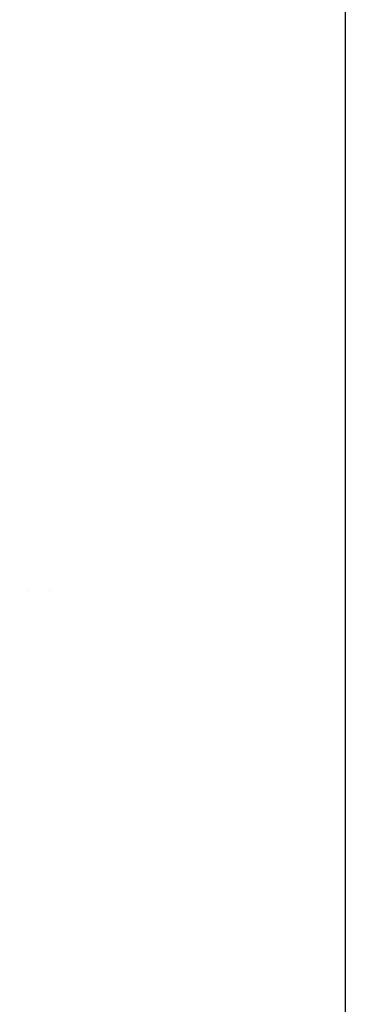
# Model space of a CAD drawing. Header units: millimetres. Extents: x 183299 to 1018155, y -286688 to 171278.
# Tile 315 of 320: x 1013180 to 1018155, y -229334 to -214274. Entities that reach past the tile are written whole.
import ezdxf

# ---------------------------------------------------------------- set-up
doc = ezdxf.new("R2010")
doc.units = ezdxf.units.MM
doc.header["$MEASUREMENT"] = 0

msp = doc.modelspace()

# ---------------------------------------------------------------- hatches: boundary and pattern name
h = msp.add_hatch(color=1)
h.paths.add_polyline_path([(1013181.69077, -222759.41119, 1), (1013180.19295, -222759.41119), (1013180.94186, -222759.41119)])
h.paths.add_polyline_path([(1013181.69077, -222759.41119), (1013180.94186, -222759.41119), (1013180.94186, -222760.1601, 0.4142135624)])
h.paths.add_polyline_path([(1013180.94186, -222759.41119), (1013180.19295, -222759.41119, 0.4142135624), (1013180.94186, -222760.1601)])
h = msp.add_hatch(color=256)
h.paths.add_polyline_path([(1013310.50808, -223004.44184, 1), (1013309.01026, -223004.44184), (1013309.75917, -223004.44184)])
h.paths.add_polyline_path([(1013310.50808, -223004.44184), (1013309.75917, -223004.44184), (1013309.75917, -223005.19075, 0.4142135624)])
h.paths.add_polyline_path([(1013309.75917, -223004.44184), (1013309.01026, -223004.44184, 0.4142135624), (1013309.75917, -223005.19075)])
h = msp.add_hatch(color=256)
h.paths.add_polyline_path([(1013317.50808, -223009.44184, 1), (1013316.01026, -223009.44184), (1013316.75917, -223009.44184)])
h.paths.add_polyline_path([(1013317.50808, -223009.44184), (1013316.75917, -223009.44184), (1013316.75917, -223010.19075, 0.4142135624)])
h.paths.add_polyline_path([(1013316.75917, -223009.44184), (1013316.01026, -223009.44184, 0.4142135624), (1013316.75917, -223010.19075)])
h = msp.add_hatch(color=5)
h.paths.add_polyline_path([(1013324.50808, -223014.44184, 1), (1013323.01026, -223014.44184), (1013323.75917, -223014.44184)])
h.paths.add_polyline_path([(1013324.50808, -223014.44184), (1013323.75917, -223014.44184), (1013323.75917, -223015.19075, 0.4142135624)])
h.paths.add_polyline_path([(1013323.75917, -223014.44184), (1013323.01026, -223014.44184, 0.4142135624), (1013323.75917, -223015.19075)])
h = msp.add_hatch(color=256)
h.paths.add_polyline_path([(1013634.16047, -222999.44184, 1), (1013632.66266, -222999.44184), (1013633.41157, -222999.44184)])
h.paths.add_polyline_path([(1013634.16047, -222999.44184), (1013633.41157, -222999.44184), (1013633.41157, -223000.19075, 0.4142135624)])
h.paths.add_polyline_path([(1013633.41157, -222999.44184), (1013632.66266, -222999.44184, 0.4142135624), (1013633.41157, -223000.19075)])
h = msp.add_hatch(color=256)
h.paths.add_polyline_path([(1013641.16047, -223004.44184, 1), (1013639.66266, -223004.44184), (1013640.41157, -223004.44184)])
h.paths.add_polyline_path([(1013641.16047, -223004.44184), (1013640.41157, -223004.44184), (1013640.41157, -223005.19075, 0.4142135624)])
h.paths.add_polyline_path([(1013640.41157, -223004.44184), (1013639.66266, -223004.44184, 0.4142135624), (1013640.41157, -223005.19075)])
h = msp.add_hatch(color=256)
h.paths.add_polyline_path([(1013648.16047, -223009.44184, 1), (1013646.66266, -223009.44184), (1013647.41157, -223009.44184)])
h.paths.add_polyline_path([(1013648.16047, -223009.44184), (1013647.41157, -223009.44184), (1013647.41157, -223010.19075, 0.4142135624)])
h.paths.add_polyline_path([(1013647.41157, -223009.44184), (1013646.66266, -223009.44184, 0.4142135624), (1013647.41157, -223010.19075)])
h = msp.add_hatch(color=5)
h.paths.add_polyline_path([(1013655.16047, -223014.44184, 1), (1013653.66266, -223014.44184), (1013654.41157, -223014.44184)])
h.paths.add_polyline_path([(1013655.16047, -223014.44184), (1013654.41157, -223014.44184), (1013654.41157, -223015.19075, 0.4142135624)])
h.paths.add_polyline_path([(1013654.41157, -223014.44184), (1013653.66266, -223014.44184, 0.4142135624), (1013654.41157, -223015.19075)])
h = msp.add_hatch(color=256)
h.paths.add_polyline_path([(1013437.72116, -223117.99219, 1), (1013436.22335, -223117.99219), (1013436.97225, -223117.99219)])
h.paths.add_polyline_path([(1013437.72116, -223117.99219), (1013436.97225, -223117.99219), (1013436.97225, -223118.7411, 0.4142135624)])
h.paths.add_polyline_path([(1013436.97225, -223117.99219), (1013436.22335, -223117.99219, 0.4142135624), (1013436.97225, -223118.7411)])
h = msp.add_hatch(color=5)
h.paths.add_polyline_path([(1013440.72116, -223161.55162, 1), (1013439.22335, -223161.55162), (1013439.97225, -223161.55162)])
h.paths.add_polyline_path([(1013440.72116, -223161.55162), (1013439.97225, -223161.55162), (1013439.97225, -223162.30053, 0.4142135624)])
h.paths.add_polyline_path([(1013439.97225, -223161.55162), (1013439.22335, -223161.55162, 0.4142135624), (1013439.97225, -223162.30053)])
h = msp.add_hatch(color=256)
h.paths.add_polyline_path([(1013490.77438, -223167.55162, 1), (1013489.27657, -223167.55162), (1013490.02548, -223167.55162)])
h.paths.add_polyline_path([(1013490.77438, -223167.55162), (1013490.02548, -223167.55162), (1013490.02548, -223168.30053, 0.4142135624)])
h.paths.add_polyline_path([(1013490.02548, -223167.55162), (1013489.27657, -223167.55162, 0.4142135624), (1013490.02548, -223168.30053)])
h = msp.add_hatch(color=256)
h.paths.add_polyline_path([(1013566.92255, -223117.99219, 1), (1013565.42474, -223117.99219), (1013566.17364, -223117.99219)])
h.paths.add_polyline_path([(1013566.92255, -223117.99219), (1013566.17364, -223117.99219), (1013566.17364, -223118.7411, 0.4142135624)])
h.paths.add_polyline_path([(1013566.17364, -223117.99219), (1013565.42474, -223117.99219, 0.4142135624), (1013566.17364, -223118.7411)])
h = msp.add_hatch(color=256)
h.paths.add_polyline_path([(1013334.2434, -223337.21491, 1), (1013332.74558, -223337.21491), (1013333.49449, -223337.21491)])
h.paths.add_polyline_path([(1013334.2434, -223337.21491), (1013333.49449, -223337.21491), (1013333.49449, -223337.96382, 0.4142135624)])
h.paths.add_polyline_path([(1013333.49449, -223337.21491), (1013332.74558, -223337.21491, 0.4142135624), (1013333.49449, -223337.96382)])
h = msp.add_hatch(color=1)
h.paths.add_polyline_path([(1013367.47363, -223306.58427, 1), (1013365.97582, -223306.58427), (1013366.72473, -223306.58427)])
h.paths.add_polyline_path([(1013367.47363, -223306.58427), (1013366.72473, -223306.58427), (1013366.72473, -223307.33317, 0.4142135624)])
h.paths.add_polyline_path([(1013366.72473, -223306.58427), (1013365.97582, -223306.58427, 0.4142135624), (1013366.72473, -223307.33317)])
h = msp.add_hatch(color=256)
h.paths.add_polyline_path([(1013367.52649, -223337.21491, 1), (1013366.02867, -223337.21491), (1013366.77758, -223337.21491)])
h.paths.add_polyline_path([(1013367.52649, -223337.21491), (1013366.77758, -223337.21491), (1013366.77758, -223337.96382, 0.4142135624)])
h.paths.add_polyline_path([(1013366.77758, -223337.21491), (1013366.02867, -223337.21491, 0.4142135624), (1013366.77758, -223337.96382)])
h = msp.add_hatch(color=256)
h.paths.add_polyline_path([(1013372.52649, -223337.21491, 1), (1013371.02867, -223337.21491), (1013371.77758, -223337.21491)])
h.paths.add_polyline_path([(1013372.52649, -223337.21491), (1013371.77758, -223337.21491), (1013371.77758, -223337.96382, 0.4142135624)])
h.paths.add_polyline_path([(1013371.77758, -223337.21491), (1013371.02867, -223337.21491, 0.4142135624), (1013371.77758, -223337.96382)])
h = msp.add_hatch(color=256)
h.paths.add_polyline_path([(1013422.88437, -223270.52489, 1), (1013421.38655, -223270.52489), (1013422.13546, -223270.52489)])
h.paths.add_polyline_path([(1013422.88437, -223270.52489), (1013422.13546, -223270.52489), (1013422.13546, -223271.2738, 0.4142135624)])
h.paths.add_polyline_path([(1013422.13546, -223270.52489), (1013421.38655, -223270.52489, 0.4142135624), (1013422.13546, -223271.2738)])
h = msp.add_hatch(color=256)
h.paths.add_polyline_path([(1013422.88437, -223322.71491, 1), (1013421.38655, -223322.71491), (1013422.13546, -223322.71491)])
h.paths.add_polyline_path([(1013422.88437, -223322.71491), (1013422.13546, -223322.71491), (1013422.13546, -223323.46382, 0.4142135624)])
h.paths.add_polyline_path([(1013422.13546, -223322.71491), (1013421.38655, -223322.71491, 0.4142135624), (1013422.13546, -223323.46382)])
h = msp.add_hatch(color=5)
h.paths.add_polyline_path([(1013427.85932, -223265.54994, 1), (1013426.3615, -223265.54994), (1013427.11041, -223265.54994)])
h.paths.add_polyline_path([(1013427.85932, -223265.54994), (1013427.11041, -223265.54994), (1013427.11041, -223266.29885, 0.4142135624)])
h.paths.add_polyline_path([(1013427.11041, -223265.54994), (1013426.3615, -223265.54994, 0.4142135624), (1013427.11041, -223266.29885)])
h = msp.add_hatch(color=5)
h.paths.add_polyline_path([(1013427.85932, -223319.71491, 1), (1013426.3615, -223319.71491), (1013427.11041, -223319.71491)])
h.paths.add_polyline_path([(1013427.85932, -223319.71491), (1013427.11041, -223319.71491), (1013427.11041, -223320.46382, 0.4142135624)])
h.paths.add_polyline_path([(1013427.11041, -223319.71491), (1013426.3615, -223319.71491, 0.4142135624), (1013427.11041, -223320.46382)])
h = msp.add_hatch(color=5)
h.paths.add_polyline_path([(1013440.72116, -223265.54994, 1), (1013439.22335, -223265.54994), (1013439.97225, -223265.54994)])
h.paths.add_polyline_path([(1013440.72116, -223265.54994), (1013439.97225, -223265.54994), (1013439.97225, -223266.29885, 0.4142135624)])
h.paths.add_polyline_path([(1013439.97225, -223265.54994), (1013439.22335, -223265.54994, 0.4142135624), (1013439.97225, -223266.29885)])
h = msp.add_hatch(color=256)
h.paths.add_polyline_path([(1013497.39366, -223311.56195, 1), (1013495.89584, -223311.56195), (1013496.64475, -223311.56195)])
h.paths.add_polyline_path([(1013497.39366, -223311.56195), (1013496.64475, -223311.56195), (1013496.64475, -223312.31086, 0.4142135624)])
h.paths.add_polyline_path([(1013496.64475, -223311.56195), (1013495.89584, -223311.56195, 0.4142135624), (1013496.64475, -223312.31086)])
h = msp.add_hatch(color=256)
h.paths.add_polyline_path([(1013511.30956, -223308.43894, 1), (1013509.81174, -223308.43894), (1013510.56065, -223308.43894)])
h.paths.add_polyline_path([(1013511.30956, -223308.43894), (1013510.56065, -223308.43894), (1013510.56065, -223309.18785, 0.4142135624)])
h.paths.add_polyline_path([(1013510.56065, -223308.43894), (1013509.81174, -223308.43894, 0.4142135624), (1013510.56065, -223309.18785)])
h = msp.add_hatch(color=256)
h.paths.add_polyline_path([(1013566.92255, -223202.4054, 1), (1013565.42474, -223202.4054), (1013566.17364, -223202.4054)])
h.paths.add_polyline_path([(1013566.92255, -223202.4054), (1013566.17364, -223202.4054), (1013566.17364, -223203.15431, 0.4142135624)])
h.paths.add_polyline_path([(1013566.17364, -223202.4054), (1013565.42474, -223202.4054, 0.4142135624), (1013566.17364, -223203.15431)])
h = msp.add_hatch(color=256)
h.paths.add_polyline_path([(1013577.08762, -223227.4054, 1), (1013575.58981, -223227.4054), (1013576.33871, -223227.4054)])
h.paths.add_polyline_path([(1013577.08762, -223227.4054), (1013576.33871, -223227.4054), (1013576.33871, -223228.15431, 0.4142135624)])
h.paths.add_polyline_path([(1013576.33871, -223227.4054), (1013575.58981, -223227.4054, 0.4142135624), (1013576.33871, -223228.15431)])
h = msp.add_hatch(color=256)
h.paths.add_polyline_path([(1013580.76032, -223223.9054, 1), (1013579.2625, -223223.9054), (1013580.01141, -223223.9054)])
h.paths.add_polyline_path([(1013580.76032, -223223.9054), (1013580.01141, -223223.9054), (1013580.01141, -223224.65431, 0.4142135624)])
h.paths.add_polyline_path([(1013580.01141, -223223.9054), (1013579.2625, -223223.9054, 0.4142135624), (1013580.01141, -223224.65431)])
h = msp.add_hatch(color=256)
h.paths.add_polyline_path([(1013372.70559, -223456.98608, 1), (1013371.20778, -223456.98608), (1013371.95669, -223456.98608)])
h.paths.add_polyline_path([(1013372.70559, -223456.98608), (1013371.95669, -223456.98608), (1013371.95669, -223457.73499, 0.4142135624)])
h.paths.add_polyline_path([(1013371.95669, -223456.98608), (1013371.20778, -223456.98608, 0.4142135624), (1013371.95669, -223457.73499)])
h = msp.add_hatch(color=256)
h.paths.add_polyline_path([(1013377.68055, -223449.98608, 1), (1013376.18273, -223449.98608), (1013376.93164, -223449.98608)])
h.paths.add_polyline_path([(1013377.68055, -223449.98608), (1013376.93164, -223449.98608), (1013376.93164, -223450.73499, 0.4142135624)])
h.paths.add_polyline_path([(1013376.93164, -223449.98608), (1013376.18273, -223449.98608, 0.4142135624), (1013376.93164, -223450.73499)])
h = msp.add_hatch(color=256)
h.paths.add_polyline_path([(1013382.50917, -223442.98608, 1), (1013381.01136, -223442.98608), (1013381.76027, -223442.98608)])
h.paths.add_polyline_path([(1013382.50917, -223442.98608), (1013381.76027, -223442.98608), (1013381.76027, -223443.73499, 0.4142135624)])
h.paths.add_polyline_path([(1013381.76027, -223442.98608), (1013381.01136, -223442.98608, 0.4142135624), (1013381.76027, -223443.73499)])
h = msp.add_hatch(color=5)
h.paths.add_polyline_path([(1013387.48413, -223424.2601, 1), (1013385.98631, -223424.2601), (1013386.73522, -223424.2601)])
h.paths.add_polyline_path([(1013387.48413, -223424.2601), (1013386.73522, -223424.2601), (1013386.73522, -223425.00901, 0.4142135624)])
h.paths.add_polyline_path([(1013386.73522, -223424.2601), (1013385.98631, -223424.2601, 0.4142135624), (1013386.73522, -223425.00901)])
h = msp.add_hatch(color=5)
h.paths.add_polyline_path([(1013387.48413, -223435.98608, 1), (1013385.98631, -223435.98608), (1013386.73522, -223435.98608)])
h.paths.add_polyline_path([(1013387.48413, -223435.98608), (1013386.73522, -223435.98608), (1013386.73522, -223436.73499, 0.4142135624)])
h.paths.add_polyline_path([(1013386.73522, -223435.98608), (1013385.98631, -223435.98608, 0.4142135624), (1013386.73522, -223436.73499)])
h = msp.add_hatch(color=256)
h.paths.add_polyline_path([(1013417.43273, -223348.64359, 0.4142135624), (1013416.863, -223348.07386, 2.4142135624)])
h.paths.add_polyline_path([(1013433.47633, -223348.64359, 0.4142135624), (1013432.9066, -223348.07386, 2.4142135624)])
h = msp.add_hatch(color=5)
h.paths.add_polyline_path([(1013519.37499, -223456.98608, 1), (1013517.87717, -223456.98608), (1013518.62608, -223456.98608)])
h.paths.add_polyline_path([(1013519.37499, -223456.98608), (1013518.62608, -223456.98608), (1013518.62608, -223457.73499, 0.4142135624)])
h.paths.add_polyline_path([(1013518.62608, -223456.98608), (1013517.87717, -223456.98608, 0.4142135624), (1013518.62608, -223457.73499)])
h = msp.add_hatch(color=256)
h.paths.add_polyline_path([(1013531.14006, -223449.98608, 1), (1013529.64225, -223449.98608), (1013530.39115, -223449.98608)])
h.paths.add_polyline_path([(1013531.14006, -223449.98608), (1013530.39115, -223449.98608), (1013530.39115, -223450.73499, 0.4142135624)])
h.paths.add_polyline_path([(1013530.39115, -223449.98608), (1013529.64225, -223449.98608, 0.4142135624), (1013530.39115, -223450.73499)])

# ---------------------------------------------------------------- linework, layer by layer
msp.add_line((1018154.58867, -159380.10187), (1018154.58867, -241380.10187))

doc.saveas('drawing.dxf')
